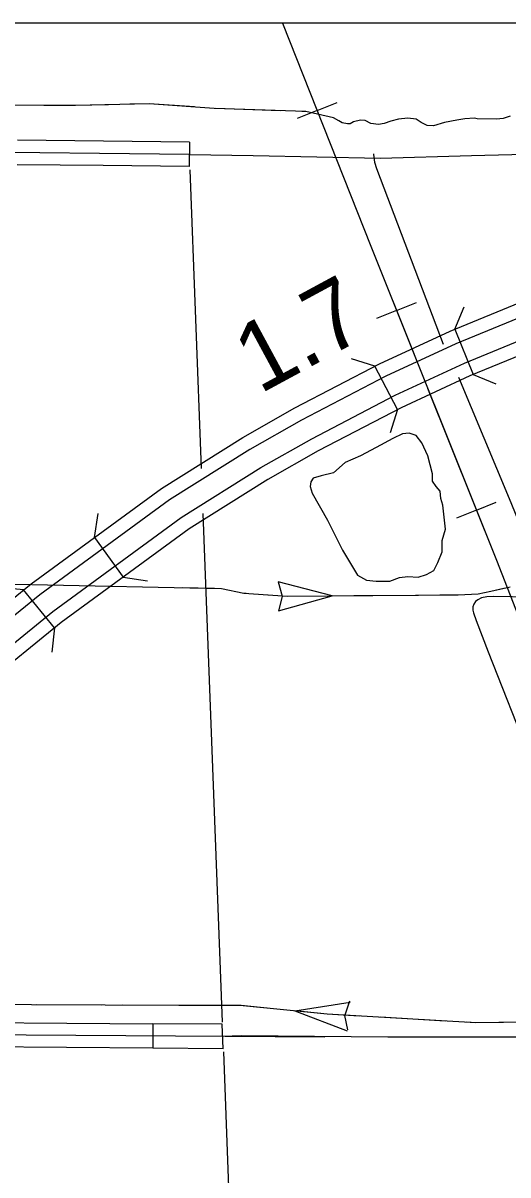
# Model space of a CAD drawing. Extents: x 1084508 to 1142749, y 1057638 to 1093403.
# Drawn here: x 1137634 to 1138567, y 1091185 to 1093403 of the extents above; entities that cross this region are included whole.
import ezdxf

# ---------------------------------------------------------------- set-up
doc = ezdxf.new("R2010")
doc.units = 0
for name, color, linetype in [('19', 7, 'Continuous'), ('DSN_DRFT_Named-Boundary', 7, 'Continuous'), ('Level 31', 7, 'Continuous'), ('Level 33', 7, 'Continuous'), ('Level 35', 7, 'Continuous'), ('Level 39', 7, 'Continuous'), ('Level 40', 7, 'Continuous'), ('Level 43', 7, 'Continuous'), ('Level 48', 7, 'Continuous'), ('Level 6', 7, 'Continuous')]:
    doc.layers.add(name, color=color, linetype=linetype)

msp = doc.modelspace()

# ---------------------------------------------------------------- linework, layer by layer
at = {"layer": '19'}
for points in [[(1138611, 1092845), (1138467.1, 1092785.7), (1138331.9, 1092723.2), (1138169.9, 1092638.6), (1138070.3, 1092582.4), (1137915.3, 1092485.1), (1137665.7, 1092302.5), (1137514, 1092179.3), (1137011.4, 1091769.6), (1136653.4, 1091476.4), (1136624.7, 1091487.5), (1136994.5, 1091790.2), (1137497.2, 1092200), (1137649.4, 1092323.7), (1137900.3, 1092507.2), (1138056.6, 1092605.4), (1138157.2, 1092662.1), (1138320.1, 1092747.2), (1138456.4, 1092810.2), (1138601.3, 1092869.9)], [(1138635.4, 1092782.1), (1138494.1, 1092723.9), (1138361.7, 1092662.6), (1138202.1, 1092579.3), (1138104.8, 1092524.4), (1137953.2, 1092429.3), (1137706.9, 1092249.1), (1137556.6, 1092126.9), (1137054.1, 1091717.3), (1136727, 1091449.5), (1136700.7, 1091458.3), (1136697.2, 1091459.6), (1137037.2, 1091738), (1137539.8, 1092147.6), (1137690.6, 1092270.2), (1137938.2, 1092451.3), (1138091.2, 1092547.4), (1138189.4, 1092602.8), (1138349.9, 1092686.6), (1138483.5, 1092748.3), (1138625.7, 1092807)]]:
    msp.add_lwpolyline(points, dxfattribs=at)
at = {"layer": 'DSN_DRFT_Named-Boundary'}
msp.add_lwpolyline([(1084507.9, 1057640), (1142749.2, 1057640), (1142749.2, 1093403.4), (1084507.9, 1093403.4)], close=True, dxfattribs=at)
at = {"layer": 'Level 31'}
for p, q in [((1137954.1, 1093174.1), (1137953.6, 1093127)), ((1137883.6, 1091476.4), (1137883.2, 1091429.3))]:
    msp.add_line(p, q, dxfattribs=at)
for points in [[(1137788.4, 1093175.8), (1137622.6, 1093177.6)], [(1137954.1, 1093174.1), (1137788.4, 1093175.8)], [(1137953.8, 1093150.5), (1137492.2, 1093155.5), (1137100.2, 1093148.7)], [(1137787.8, 1093128.8), (1137622.1, 1093130.5)], [(1137953.6, 1093127), (1137787.8, 1093128.8)], [(1137552.1, 1091478.7), (1137717.9, 1091477.6)], [(1137717.9, 1091477.6), (1137883.6, 1091476.4)], [(1138019.1, 1091428.4), (1138017.3, 1091475.4), (1137883.6, 1091476.4)], [(1138214.9, 1091450.5), (1137351.5, 1091456.6)], [(1137717.5, 1091430.5), (1137551.8, 1091431.7)], [(1137883.2, 1091429.3), (1137717.5, 1091430.5)], [(1138019.1, 1091428.4), (1137883.2, 1091429.3)]]:
    msp.add_lwpolyline(points, dxfattribs=at)
at = {"layer": 'Level 33'}
for points in [[(1137953.8, 1093150.5), (1138076.4, 1093148), (1138322, 1093143.2), (1138497, 1093148), (1139119.3, 1093163.6)], [(1138308.7, 1093151.4), (1138309.4, 1093144.2), (1138310.1, 1093135.4), (1138314.2, 1093123.1), (1138442.8, 1092784.7)], [(1138471.9, 1092721.6), (1138569.6, 1092487.8), (1138645.3, 1092302.9)], [(1138645.3, 1092302.9), (1138590.7, 1092298.1), (1138575.5, 1092298.2), (1138538.7, 1092299.3), (1138526.9, 1092298.6), (1138516.7, 1092296.4), (1138509.3, 1092292.9), (1138505.1, 1092289.6), (1138501.7, 1092284.6), (1138499.8, 1092279.4), (1138499.6, 1092272.5), (1138500.8, 1092267.8), (1138506, 1092252.8), (1138529.2, 1092192.4), (1138610.7, 1091985.6), (1138740.6, 1091659.4), (1138774.2, 1091573.6), (1138821.6, 1091451.1)], [(1138821.6, 1091451.1), (1138614.2, 1091450.4), (1138336.2, 1091450.7), (1138054, 1091453.1), (1138018.2, 1091451.9)]]:
    msp.add_lwpolyline(points, dxfattribs=at)
at = {"layer": 'Level 35'}
for points in [[(1138571.4, 1093224.3), (1138558, 1093219.6), (1138545.5, 1093218), (1138507.9, 1093218.8), (1138503.2, 1093220.4), (1138484.4, 1093218.8), (1138468.7, 1093216.5), (1138445.2, 1093211.8), (1138424, 1093205.5), (1138411.5, 1093206.3), (1138400.5, 1093211.8), (1138390.3, 1093218), (1138374.6, 1093220.2), (1138356.6, 1093218), (1138341.7, 1093214.1), (1138329.2, 1093210.2), (1138317.8, 1093208), (1138303.3, 1093210.2), (1138292.4, 1093215.7), (1138283.3, 1093216.5), (1138270, 1093213.4), (1138263.5, 1093209.2), (1138258.6, 1093209.5), (1138248.4, 1093211), (1138242, 1093215.3), (1138231.4, 1093221)], [(1138231.7, 1092537.5), (1138207.4, 1092531.7), (1138192.4, 1092527.1), (1138187.8, 1092520.2), (1138186.6, 1092511), (1138190.1, 1092498.3), (1138220.1, 1092446.3), (1138249, 1092388.6), (1138277.8, 1092340.1), (1138295.1, 1092330.8), (1138313.6, 1092328.5), (1138340.1, 1092328.5), (1138358.6, 1092335.5), (1138374.7, 1092337.8), (1138394.4, 1092336.6), (1138410.5, 1092341.2), (1138424.4, 1092349.3), (1138432.4, 1092364.3), (1138440.5, 1092385.1), (1138440.5, 1092407), (1138447.4, 1092429), (1138441.7, 1092475.2), (1138438.2, 1092487.9), (1138437.1, 1092501.7), (1138429, 1092511), (1138422.1, 1092521.3), (1138422.1, 1092535.2), (1138412.8, 1092569.8), (1138401.3, 1092595.2), (1138390.9, 1092609.1), (1138377.1, 1092613.7), (1138364.4, 1092612.6), (1138345.9, 1092603.3), (1138313.6, 1092586), (1138283.6, 1092569.8), (1138253.6, 1092557.1), (1138231.7, 1092537.5)]]:
    msp.add_lwpolyline(points, dxfattribs=at)
at = {"layer": 'Level 39'}
for p, q in [((1138464.8, 1092813.6), (1138482.9, 1092857.1)), ((1138464.8, 1092813.6), (1138500.7, 1092726.5)), ((1138311.1, 1092742.4), (1138266.2, 1092756.5)), ((1138354.7, 1092659), (1138311.1, 1092742.4)), ((1138500.7, 1092726.5), (1138544.1, 1092708.4)), ((1138354.7, 1092659), (1138340.6, 1092614.1)), ((1137770.9, 1092412.6), (1137778.1, 1092459.1)), ((1137770.9, 1092412.6), (1137826.5, 1092336.6)), ((1137826.5, 1092336.6), (1137873, 1092329.3)), ((1137634.6, 1092311.7), (1137587.8, 1092316.5)), ((1137694, 1092238.6), (1137634.6, 1092311.7)), ((1137694, 1092238.6), (1137689.2, 1092191.8))]:
    msp.add_line(p, q, dxfattribs=at)
at = {"layer": 'Level 40'}
for p, q in [((1138199.8, 1093235.1), (1138238.4, 1093250.3)), ((1138199.8, 1093235.1), (1138161.3, 1093219.8)), ((1138352.8, 1092850), (1138391.3, 1092865.4)), ((1138352.8, 1092850), (1138314.3, 1092834.7)), ((1138506.5, 1092465.2), (1138468, 1092449.9)), ((1138506.5, 1092465.2), (1138544.9, 1092480.6))]:
    msp.add_line(p, q, dxfattribs=at)
for points in [[(1138133.2, 1093403.4), (1138303.3, 1092973.9), (1138545, 1092368.8), (1138769.2, 1091795.4)], [(1138133.2, 1093403.4), (1138303.3, 1092973.9), (1138386, 1092766.8)], [(1138412.6, 1092700.2), (1138545, 1092368.8), (1138769.2, 1091795.4)]]:
    msp.add_lwpolyline(points, dxfattribs=at)
at = {"layer": 'Level 43'}
for p, q in [((1138229.1, 1092300.6), (1138124.7, 1092327.2)), ((1138124.7, 1092327.2), (1138132.4, 1092299.6)), ((1138125.4, 1092271.4), (1138229.1, 1092300.6)), ((1138132.4, 1092299.2), (1138125.4, 1092271.4)), ((1138156.9, 1091501), (1138263.2, 1091518.3)), ((1138262.2, 1091520.2), (1138253.2, 1091492.9)), ((1138156.9, 1091501), (1138257.6, 1091462.8)), ((1138259, 1091464.5), (1138253.2, 1091492.6))]:
    msp.add_line(p, q, dxfattribs=at)
for points in [[(1138231.4, 1093221), (1138177.9, 1093232.8), (1138001.9, 1093239), (1137876.5, 1093247.9), (1137734.5, 1093244.6), (1137374, 1093245.7), (1137175.9, 1093240.3), (1137034.1, 1093243.7), (1136422.5, 1093230.4), (1135884.6, 1093214.6), (1135610.5, 1093203.1), (1135440.6, 1093188.1), (1135176.3, 1093175.8), (1134850.2, 1093152), (1134630.2, 1093135.2), (1134573.2, 1093120.2)], [(1137798.1, 1093246.1), (1137734.5, 1093244.6), (1137673.8, 1093244.8)], [(1137963.6, 1093241.8), (1137876.5, 1093247.9), (1137839.5, 1093247.1)], [(1138129.2, 1093234.5), (1138004.9, 1093238.9)], [(1138231.4, 1093221), (1138177.9, 1093232.8), (1138170.6, 1093233)], [(1136289.2, 1092717.8), (1136537.4, 1092722.8), (1136756.6, 1092726.1), (1137197.7, 1092740.2), (1137199.9, 1092535.7), (1137204.4, 1092323.3), (1137650.6, 1092322), (1138015.9, 1092314.7), (1138058.7, 1092305.8), (1138143, 1092299.9), (1138471.8, 1092302.5), (1138510.3, 1092304.5), (1138534.5, 1092309.7), (1138571.7, 1092317.6)], [(1137940.2, 1092316.2), (1138002.3, 1092315)], [(1138002.3, 1092315), (1138015.9, 1092314.7), (1138058.7, 1092305.8), (1138063.5, 1092305.5)], [(1138436.2, 1092302.2), (1138471.8, 1092302.5), (1138510.3, 1092304.5), (1138534.5, 1092309.7), (1138559.4, 1092315)], [(1138104.9, 1092302.6), (1138143, 1092299.9), (1138229.1, 1092300.6)], [(1138270.5, 1092300.9), (1138394.8, 1092301.9)], [(1140039.9, 1091485.6), (1139942.7, 1091484.5), (1139822.5, 1091486.1), (1139659.3, 1091487.4), (1139544.1, 1091479.3), (1139343.8, 1091465.3), (1139048.9, 1091464), (1138985.3, 1091464.5), (1138726.9, 1091481.1), (1138505.7, 1091478.3), (1138218.9, 1091494.7), (1138050.8, 1091511.7), (1137933.7, 1091511.7), (1137650.1, 1091512.8), (1137383.5, 1091515.1), (1137252.6, 1091516.3), (1137250.4, 1091563.1), (1137246.7, 1091629.1), (1137246, 1091724.6), (1137245.7, 1091768.8), (1137241, 1091805.1), (1137228.4, 1091821.8), (1137202.8, 1091835.2), (1137188.8, 1091846.8)], [(1137784.6, 1091512.3), (1137660.3, 1091512.7)], [(1137950.3, 1091511.7), (1137933.7, 1091511.7), (1137826, 1091512.1)], [(1138053.8, 1091511.4), (1138050.8, 1091511.7), (1137991.7, 1091511.7)], [(1138115.7, 1091505.2), (1138053.8, 1091511.4)], [(1138280.8, 1091491.2), (1138218.9, 1091494.7), (1138156.9, 1091501)], [(1138446.2, 1091481.7), (1138322.2, 1091488.8)], [(1138611.9, 1091479.6), (1138505.7, 1091478.3), (1138487.6, 1091479.4)]]:
    msp.add_lwpolyline(points, dxfattribs=at)
at = {"layer": 'Level 6'}
for points in [[(1137954.9, 1093121), (1137976.8, 1092545.3)], [(1137980, 1092459.2), (1138017.1, 1091479.7)], [(1138019.3, 1091422.3), (1138076.3, 1089893.6)]]:
    msp.add_lwpolyline(points, dxfattribs=at)

# ---------------------------------------------------------------- texts
at = {"layer": 'Level 48'}
msp.add_text('1.7', height=132.58, rotation=28.4117, dxfattribs=at).set_placement((1138088.9, 1092688))

doc.saveas('drawing.dxf')
